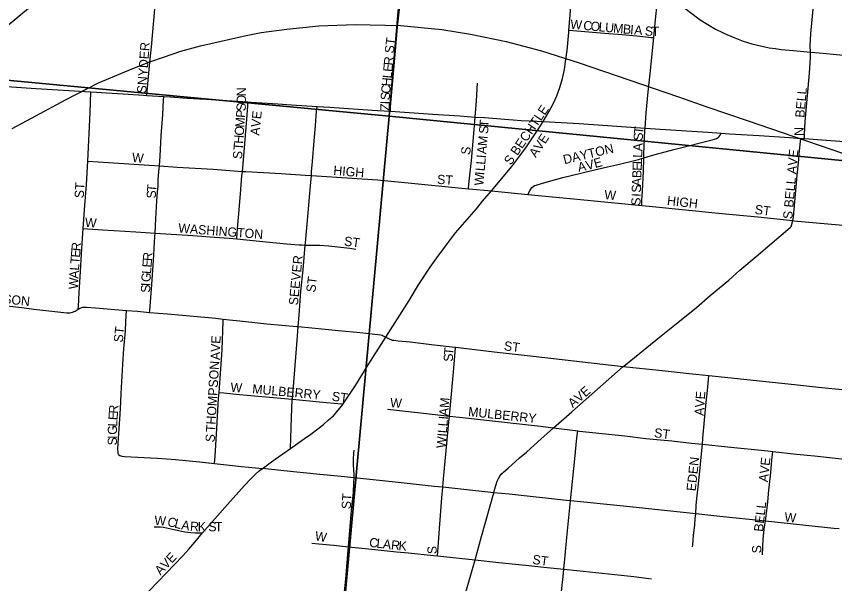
# Model space of a CAD drawing. Extents: x -209 to 4852, y 0 to 905.
# Drawn here: x 81.27 to 98.07, y 267.79 to 279.43 of the extents above; entities that cross this region are included whole.
import ezdxf

# ---------------------------------------------------------------- set-up
doc = ezdxf.new("R2010")
doc.units = 0
for name, color, linetype in [('GM_X_Airport_Location_Class_2', 7, 'Continuous'), ('GM_X_Airport_Location_Class_3', 7, 'Continuous'), ('GM_X_Corporation', 7, 'Continuous'), ('GM_X_Minor_River', 7, 'Continuous'), ('GM_X_US_Route', 7, 'Continuous')]:
    doc.layers.add(name, color=color, linetype=linetype)

msp = doc.modelspace()

# ---------------------------------------------------------------- linework, layer by layer
at = {"layer": 'GM_X_Airport_Location_Class_2'}
for points in [[(88.949, 277.487), (88.954, 277.563), (88.965, 277.73), (89.045, 278.652), (89.096, 279.21), (89.142, 279.647), (89.257, 280.882), (89.273, 281.052)], [(97.575, 278.701), (97.569, 278.831), (97.58, 279.08), (97.672, 280.012), (97.708, 280.437)], [(83.949, 277.813), (83.957, 277.901), (83.996, 278.346), (84.017, 278.564), (84.041, 278.812), (84.132, 279.823), (84.147, 279.968)], [(94.357, 278.998), (94.395, 279.371), (94.462, 280.004)], [(92.614, 279.152), (92.638, 279.46), (92.657, 279.67)], [(92.085, 277.277), (92.204, 277.478), (92.297, 277.654), (92.365, 277.803), (92.431, 277.978), (92.484, 278.162), (92.523, 278.345), (92.548, 278.508), (92.577, 278.733), (92.611, 279.114), (92.614, 279.152)], [(92.614, 279.152), (92.697, 279.145), (93.344, 279.092), (93.71, 279.062), (94.01, 279.033), (94.193, 279.012), (94.305, 279.002), (94.357, 278.998)], [(94.178, 277.143), (94.201, 277.452), (94.244, 277.885), (94.286, 278.256), (94.357, 278.998)], [(97.451, 276.925), (97.456, 277.02), (97.469, 277.275), (97.557, 278.271), (97.576, 278.582), (97.575, 278.701)], [(80.051, 277.952), (80.289, 277.976), (80.477, 277.991), (80.662, 278.001), (80.814, 278.005), (81.168, 277.987), (81.672, 277.955), (82.012, 277.936), (82.457, 277.908), (82.794, 277.886)], [(90.693, 277.369), (90.714, 277.7), (90.741, 278.062)], [(82.734, 276.461), (82.781, 277.462), (82.794, 277.886)], [(82.794, 277.886), (82.913, 277.878)], [(82.913, 277.878), (83.122, 277.865), (83.463, 277.843), (83.881, 277.818), (83.949, 277.813)], [(83.949, 277.813), (84.296, 277.79)], [(84.205, 276.367), (84.218, 276.567), (84.239, 276.986), (84.274, 277.422), (84.292, 277.716), (84.296, 277.79)], [(84.296, 277.79), (84.425, 277.781), (84.776, 277.758), (85.157, 277.735), (85.483, 277.714), (86.024, 277.681)], [(85.909, 276.254), (85.949, 276.651), (86.002, 277.326), (86.019, 277.599), (86.024, 277.681)], [(86.024, 277.681), (86.092, 277.677), (86.64, 277.64), (86.92, 277.622), (87.443, 277.588)], [(87.327, 276.168), (87.332, 276.244), (87.351, 276.454), (87.385, 276.88), (87.41, 277.189), (87.434, 277.486), (87.443, 277.588)], [(87.443, 277.588), (87.704, 277.571), (88.182, 277.538), (88.682, 277.506), (88.949, 277.487)], [(88.949, 277.487), (89.824, 277.426), (90.374, 277.392), (90.693, 277.369)], [(90.551, 275.898), (90.56, 275.988), (90.612, 276.478), (90.672, 277.113), (90.685, 277.276), (90.693, 277.369)], [(90.693, 277.369), (90.885, 277.356), (91.633, 277.3), (91.966, 277.283), (92.085, 277.277)], [(91.024, 275.851), (91.445, 276.352), (91.631, 276.601), (91.747, 276.758), (91.933, 277.041), (92.002, 277.15), (92.085, 277.277)], [(92.085, 277.277), (92.823, 277.236), (94.178, 277.143)], [(94.151, 276.528), (94.154, 276.607), (94.176, 277.094), (94.178, 277.143)], [(94.178, 277.143), (94.486, 277.122), (95.471, 277.057), (95.74, 277.037)], [(94.151, 276.528), (94.357, 276.59), (94.8, 276.706), (95.56, 276.898), (95.604, 276.912), (95.647, 276.929), (95.681, 276.951), (95.701, 276.971), (95.721, 276.997), (95.74, 277.037)], [(95.74, 277.037), (95.911, 277.027), (96.521, 276.988), (97.146, 276.946), (97.376, 276.93)], [(97.217, 275.243), (97.224, 275.316), (97.306, 276.177), (97.335, 276.491), (97.347, 276.614), (97.37, 276.864), (97.376, 276.93)], [(97.376, 276.93), (97.451, 276.925)], [(97.451, 276.925), (97.721, 276.907), (98.366, 276.859), (98.87, 276.818)], [(82.642, 275.079), (82.674, 275.553), (82.705, 275.982), (82.734, 276.461)], [(82.734, 276.461), (83.158, 276.436), (84.205, 276.367)], [(91.772, 275.778), (91.811, 275.853), (91.83, 275.888), (91.857, 275.921), (91.884, 275.944), (91.911, 275.961), (91.943, 275.972), (92.076, 276.01), (92.493, 276.125), (93.087, 276.27), (93.41, 276.347), (93.651, 276.403), (93.932, 276.47), (94.046, 276.497), (94.151, 276.528)], [(94.11, 275.553), (94.116, 275.657), (94.126, 275.851), (94.144, 276.253), (94.151, 276.528)], [(84.118, 274.984), (84.133, 275.278), (84.155, 275.651), (84.167, 275.827), (84.177, 275.95), (84.183, 276.072), (84.196, 276.251), (84.205, 276.367)], [(84.205, 276.367), (84.567, 276.342), (85.309, 276.296), (85.909, 276.254)], [(85.794, 274.867), (85.805, 274.998), (85.83, 275.305), (85.871, 275.795), (85.9, 276.162), (85.909, 276.254)], [(85.909, 276.254), (85.981, 276.249), (86.708, 276.207), (87.2, 276.176), (87.327, 276.168)], [(87.199, 274.74), (87.203, 274.785), (87.258, 275.399), (87.309, 275.955), (87.327, 276.168)], [(87.327, 276.168), (88.685, 276.078), (89.179, 276.035), (90.551, 275.898)], [(90.551, 275.898), (90.567, 275.897), (91.024, 275.851)], [(90.843, 275.639), (91.024, 275.851)], [(91.024, 275.851), (91.772, 275.778)], [(91.772, 275.778), (92.782, 275.68), (94.11, 275.553)], [(90.714, 275.487), (90.843, 275.639)], [(88.856, 272.851), (89.332, 273.602), (89.529, 273.921), (89.769, 274.286), (89.901, 274.48), (90.121, 274.776), (90.289, 274.99), (90.714, 275.487)], [(94.11, 275.553), (94.265, 275.538), (95.687, 275.394), (96.492, 275.32), (97.217, 275.243)], [(93.73, 272.245), (93.745, 272.256), (94.511, 272.876), (94.851, 273.152), (95.234, 273.462), (95.519, 273.703), (95.898, 274.022), (96.128, 274.225), (96.459, 274.505), (96.742, 274.746), (97.161, 275.104), (97.171, 275.115), (97.179, 275.125), (97.187, 275.145), (97.217, 275.243)], [(97.217, 275.243), (97.233, 275.24), (98.162, 275.156), (98.717, 275.097)], [(82.54, 273.424), (82.542, 273.482), (82.556, 273.765), (82.584, 274.199), (82.6, 274.445), (82.628, 274.879), (82.642, 275.079)], [(82.642, 275.079), (82.731, 275.072), (83.044, 275.052), (83.723, 275.013), (84.118, 274.984)], [(84.005, 273.359), (84.009, 273.4), (84.052, 273.932), (84.081, 274.426), (84.115, 274.917), (84.118, 274.984)], [(84.118, 274.984), (84.895, 274.935), (85.334, 274.904), (85.638, 274.88), (85.794, 274.867)], [(85.794, 274.867), (86.262, 274.824), (86.817, 274.765), (87.075, 274.745), (87.134, 274.743), (87.199, 274.74)], [(87.056, 273.069), (87.074, 273.302), (87.113, 273.797), (87.155, 274.229), (87.199, 274.74)], [(87.199, 274.74), (87.313, 274.739), (87.499, 274.738), (87.684, 274.726), (88.116, 274.675), (88.242, 274.659)], [(79.982, 273.6), (80.269, 273.574), (80.64, 273.539), (81.381, 273.459), (81.628, 273.425), (82.244, 273.357), (82.305, 273.353), (82.364, 273.353), (82.422, 273.36), (82.475, 273.382), (82.54, 273.424)], [(82.54, 273.424), (82.574, 273.446), (82.631, 273.466), (82.707, 273.468), (82.89, 273.45), (83.529, 273.399)], [(83.363, 270.443), (83.359, 270.479), (83.354, 270.558), (83.365, 270.779), (83.376, 270.966), (83.399, 271.272), (83.415, 271.521), (83.423, 271.696), (83.429, 271.815), (83.441, 272.053), (83.455, 272.299), (83.477, 272.608), (83.506, 272.978), (83.517, 273.162), (83.529, 273.399)], [(83.529, 273.399), (83.758, 273.381), (84.005, 273.359)], [(84.005, 273.359), (84.372, 273.326), (85.366, 273.237), (85.514, 273.221)], [(85.431, 271.714), (85.447, 271.908), (85.492, 272.593), (85.512, 273.176), (85.514, 273.221)], [(85.514, 273.221), (85.978, 273.17), (86.41, 273.123), (87.027, 273.07), (87.056, 273.069)], [(86.936, 271.579), (87.041, 272.869), (87.056, 273.069)], [(87.056, 273.069), (87.336, 273.045), (87.952, 272.981), (88.26, 272.951), (88.515, 272.927), (88.69, 272.907), (88.755, 272.897), (88.779, 272.89), (88.799, 272.881), (88.856, 272.851)], [(87.979, 271.479), (88.231, 271.856), (88.461, 272.228), (88.856, 272.851)], [(88.856, 272.851), (88.913, 272.82), (88.941, 272.807), (88.96, 272.801), (88.987, 272.792), (89.018, 272.787), (89.106, 272.777), (89.353, 272.752), (89.845, 272.696), (90.215, 272.654), (90.285, 272.645)], [(90.162, 271.232), (90.182, 271.457), (90.243, 272.139), (90.277, 272.545), (90.285, 272.645)], [(90.285, 272.645), (91.078, 272.549), (91.88, 272.459), (93.73, 272.245)], [(92.301, 270.988), (92.672, 271.317), (93.73, 272.245)], [(93.73, 272.245), (94.533, 272.166), (95.088, 272.104), (95.487, 272.061)], [(95.356, 270.651), (95.368, 270.774), (95.436, 271.518), (95.458, 271.753), (95.479, 271.978), (95.487, 272.061)], [(95.487, 272.061), (97.248, 271.877), (97.741, 271.824), (98.297, 271.768), (98.418, 271.755)], [(85.338, 270.254), (85.348, 270.411), (85.384, 270.973), (85.422, 271.596), (85.431, 271.714)], [(85.431, 271.714), (85.529, 271.705), (85.776, 271.683), (86.701, 271.601), (86.936, 271.579)], [(86.895, 270.566), (86.918, 271.199), (86.935, 271.569), (86.936, 271.579)], [(86.936, 271.579), (87.564, 271.519), (87.867, 271.49), (87.979, 271.479)], [(86.895, 270.566), (87.182, 270.767), (87.313, 270.862), (87.458, 270.968), (87.573, 271.06), (87.681, 271.153), (87.78, 271.238), (87.852, 271.317), (87.974, 271.471), (87.979, 271.479)], [(88.893, 271.37), (89.197, 271.339), (89.629, 271.29), (90.162, 271.232)], [(90.024, 269.768), (90.033, 269.869), (90.075, 270.308), (90.109, 270.667), (90.151, 271.109), (90.162, 271.232)], [(90.162, 271.232), (90.431, 271.202), (91.171, 271.119), (92.034, 271.022), (92.301, 270.988)], [(91.072, 269.658), (91.087, 269.715), (91.143, 269.892), (91.166, 269.947), (91.195, 269.998), (91.231, 270.045), (91.277, 270.086), (91.367, 270.161), (91.603, 270.371), (91.741, 270.492), (91.975, 270.699), (92.301, 270.988)], [(92.301, 270.988), (92.796, 270.925)], [(92.651, 269.49), (92.736, 270.353), (92.781, 270.785), (92.796, 270.925)], [(92.796, 270.925), (92.835, 270.92), (93.762, 270.823), (94.192, 270.773), (94.495, 270.744), (94.726, 270.72), (95.136, 270.675), (95.356, 270.651)], [(86.324, 270.157), (86.369, 270.192), (86.478, 270.268), (86.586, 270.344), (86.895, 270.566)], [(95.219, 269.222), (95.228, 269.397), (95.242, 269.54), (95.267, 269.779), (95.294, 270.033), (95.344, 270.527), (95.356, 270.651)], [(95.356, 270.651), (95.875, 270.598), (96.702, 270.516), (96.803, 270.505)], [(83.363, 270.443), (83.391, 270.424), (83.431, 270.408), (83.492, 270.398), (84.166, 270.367), (84.536, 270.339)], [(88.204, 269.962), (88.206, 270.038), (88.192, 270.223), (88.189, 270.346), (88.197, 270.47), (88.205, 270.532)], [(96.652, 269.072), (96.687, 269.35), (96.7, 269.469), (96.724, 269.707), (96.753, 270.003), (96.768, 270.153), (96.785, 270.326), (96.791, 270.388), (96.803, 270.505)], [(96.803, 270.505), (97.29, 270.451), (97.66, 270.414), (98.276, 270.348), (98.293, 270.346)], [(84.536, 270.339), (85.028, 270.289), (85.338, 270.254)], [(85.338, 270.254), (85.398, 270.247), (85.892, 270.197), (86.324, 270.157)], [(85.092, 268.834), (85.607, 269.413), (85.955, 269.804), (86.08, 269.943), (86.169, 270.028), (86.254, 270.104), (86.324, 270.157)], [(88.204, 269.962), (87.87, 269.996), (87.5, 270.034), (86.76, 270.109), (86.324, 270.157)], [(88.088, 268.547), (88.153, 269.298), (88.189, 269.663), (88.2, 269.857), (88.204, 269.962)], [(90.024, 269.768), (89.846, 269.786), (89.044, 269.874), (88.204, 269.962)], [(89.917, 268.359), (89.924, 268.447), (89.938, 268.634), (89.965, 269.009), (90.005, 269.55), (90.024, 269.768)], [(91.072, 269.658), (90.024, 269.768)], [(90.689, 268.277), (90.823, 268.758), (91.072, 269.658)], [(92.651, 269.49), (92.563, 269.499), (91.39, 269.625), (91.072, 269.658)], [(92.51, 268.087), (92.538, 268.371), (92.574, 268.735), (92.644, 269.423), (92.651, 269.49)], [(95.219, 269.222), (93.737, 269.379), (92.651, 269.49)], [(95.154, 268.545), (95.158, 268.588), (95.168, 268.687), (95.177, 268.787), (95.186, 268.883), (95.198, 268.998), (95.21, 269.128), (95.219, 269.222)], [(96.652, 269.072), (95.712, 269.17), (95.219, 269.222)], [(96.59, 268.382), (96.604, 268.706), (96.625, 268.899), (96.635, 268.963), (96.652, 269.072)], [(98.165, 268.915), (98.059, 268.926), (96.652, 269.072)], [(84.098, 268.956), (84.162, 268.959), (84.226, 268.957), (84.289, 268.949), (84.352, 268.939), (84.477, 268.91), (84.664, 268.868), (84.726, 268.857), (84.787, 268.848), (84.848, 268.841), (84.938, 268.834), (85.01, 268.834), (85.092, 268.834)], [(83.87, 267.513), (84.002, 267.651), (84.684, 268.365), (84.81, 268.502), (84.93, 268.644), (85.092, 268.834)], [(87.337, 268.623), (87.478, 268.609), (87.779, 268.578), (88.088, 268.547)], [(87.916, 266.708), (87.936, 266.892), (87.989, 267.426), (88.035, 267.88), (88.082, 268.478), (88.088, 268.547)], [(88.088, 268.547), (88.571, 268.498), (89.074, 268.446), (89.318, 268.421), (89.831, 268.368), (89.917, 268.359)], [(89.917, 268.359), (90.689, 268.277)], [(90.322, 266.619), (90.389, 267.082), (90.417, 267.277), (90.429, 267.358), (90.448, 267.44), (90.483, 267.565), (90.59, 267.922), (90.689, 268.277)], [(90.689, 268.277), (91.175, 268.226), (91.791, 268.164), (92.099, 268.132), (92.51, 268.087)], [(92.364, 266.436), (92.403, 266.889), (92.472, 267.695), (92.495, 267.941), (92.51, 268.087)], [(92.51, 268.087), (92.775, 268.058), (93.945, 267.935), (94.314, 267.893)]]:
    msp.add_lwpolyline(points, dxfattribs=at)
at = {"layer": 'GM_X_Corporation'}
for points in [[(92.756, 280.707), (93.067, 280.645), (93.251, 280.6), (93.432, 280.544), (93.621, 280.474), (93.853, 280.375), (94.05, 280.272), (94.168, 280.203), (94.303, 280.118), (94.462, 280.004), (94.555, 279.937), (94.815, 279.741), (95.11, 279.512), (95.311, 279.367), (95.466, 279.267), (95.628, 279.174), (95.766, 279.105), (95.855, 279.065), (96.02, 278.994), (96.194, 278.929), (96.37, 278.872), (96.549, 278.827), (96.731, 278.791), (96.86, 278.773)], [(79.133, 277.839), (79.243, 277.885), (79.406, 277.968), (79.692, 278.147), (79.805, 278.229), (80.068, 278.418), (80.366, 278.655), (80.378, 278.665), (81.363, 279.476), (81.713, 279.765)], [(96.86, 278.773), (96.976, 278.758), (97.224, 278.733), (97.509, 278.706), (97.575, 278.701), (97.752, 278.684), (98.042, 278.657), (98.461, 278.617), (99.048, 278.555)]]:
    msp.add_lwpolyline(points, dxfattribs=at)
at = {"layer": 'GM_X_Minor_River'}
for points in [[(70.559, 299.335), (90.648, 297.385), (88.927, 277.384), (68.709, 279.29)], [(90.648, 297.385), (110.863, 295.32), (108.909, 275.428), (88.927, 277.384)], [(68.709, 279.29), (88.927, 277.384), (87.119, 257.725), (66.919, 259.238)], [(88.927, 277.384), (108.909, 275.428), (106.979, 255.688), (87.119, 257.725)]]:
    msp.add_lwpolyline(points, close=True, dxfattribs=at)
at = {"layer": 'GM_X_US_Route'}
msp.add_lwpolyline([(81.183, 277.134), (81.667, 277.394), (82.274, 277.72), (82.954, 278.07), (83.66, 278.368), (84.006, 278.502), (84.288, 278.598), (84.646, 278.718), (85.051, 278.833), (85.986, 279.042), (86.294, 279.101), (86.822, 279.174), (87.48, 279.24), (88.223, 279.271), (89.16, 279.25), (90.006, 279.163), (90.594, 279.07), (91.327, 278.92), (92.052, 278.727), (92.823, 278.482), (94.864, 277.781), (95.45, 277.578), (96.279, 277.299), (98.715, 276.464)], dxfattribs=at)

# ---------------------------------------------------------------- texts
at = {"layer": 'GM_X_Airport_Location_Class_3'}
for s, height, rotation, p in [('W', 0.189, 354.8649, (92.638, 279.182)), ('C', 0.189, 354.8693, (92.904, 279.158)), ('O', 0.189, 354.8798, (93.054, 279.144)), ('L', 0.189, 354.8575, (93.22, 279.13)), ('U', 0.189, 354.8798, (93.352, 279.118)), ('M', 0.189, 354.8755, (93.518, 279.103)), ('B', 0.189, 354.8693, (93.718, 279.085)), ('I', 0.189, 354.8712, (93.867, 279.071)), ('A', 0.189, 354.8788, (93.95, 279.064)), ('S', 0.189, 355.7595, (94.169, 279.044)), ('T', 0.189, 359.216, (94.315, 279.034)), ('ST', 0.1894, 82.8649, (89.016, 278.667)), ('SNYDER', 0.1894, 85.9868, (83.933, 277.848)), ('E', 0.189, 84.5286, (88.987, 278.289)), ('R', 0.189, 84.5021, (88.999, 278.422)), ('L', 0.189, 84.5167, (88.974, 278.156)), ('H', 0.189, 84.5047, (88.958, 277.99)), ('N', 0.189, 89.9928, (85.983, 277.795)), ('C', 0.189, 84.6011, (88.944, 277.841)), ('BELL', 0.1894, 85.0974, (97.45, 277.349)), ('O', 0.189, 89.5311, (85.982, 277.626)), ('S', 0.189, 86.1441, (88.935, 277.709)), ('S', 0.189, 86.8357, (85.974, 277.484)), ('I', 0.189, 88.8193, (88.933, 277.628)), ('Z', 0.189, 89.8634, (88.933, 277.496)), ('S BECHTLE', 0.1894, 55.9014, (91.423, 276.367)), ('P', 0.189, 85.6958, (85.964, 277.347)), ('AVE', 0.1894, 84.0969, (86.257, 276.983)), ('M', 0.189, 85.6795, (85.949, 277.147)), ('T', 0.189, 86.0498, (90.965, 277.153)), ('O', 0.189, 85.6798, (85.936, 276.981)), ('S', 0.189, 85.0764, (90.953, 277.017)), ('T', 0.189, 83.4848, (94.135, 277.009)), ('N', 0.189, 90, (97.433, 276.98)), ('H', 0.189, 85.6901, (85.923, 276.815)), ('M', 0.189, 84.8755, (90.931, 276.767)), ('E', 0.189, 56.9855, (92.125, 276.805)), ('S', 0.189, 87.9581, (94.131, 276.88)), ('T', 0.189, 85.7061, (85.914, 276.682)), ('A', 0.189, 84.857, (90.916, 276.601)), ('V', 0.189, 56.7124, (92.033, 276.665)), ('DAYTON', 0.1894, 13.3481, (92.522, 276.399)), ('A', 0.189, 87.9436, (94.123, 276.663)), ('W', 0.189, 355.5872, (83.638, 276.448)), ('S', 0.189, 85.6788, (85.9, 276.499)), ('S', 0.189, 82.8783, (90.583, 276.584)), ('A', 0.189, 55.1583, (91.935, 276.524)), ('L', 0.189, 87.9442, (94.118, 276.53)), ('S BELL AVE', 0.1894, 84.8718, (97.2, 275.266)), ('L', 0.189, 84.8575, (90.896, 276.385)), ('I', 0.189, 84.8712, (90.908, 276.518)), ('A', 0.189, 11.5757, (92.816, 276.244)), ('V', 0.189, 13.5481, (92.986, 276.279)), ('E', 0.189, 15.5361, (93.155, 276.32)), ('L', 0.189, 87.9507, (94.113, 276.397)), ('HIGH', 0.1894, 355.1036, (87.772, 276.182)), ('L', 0.189, 84.8706, (90.884, 276.252)), ('B', 0.189, 87.9355, (94.103, 276.113)), ('E', 0.189, 87.9581, (94.109, 276.263)), ('ST', 0.1894, 356.4254, (89.904, 275.998)), ('W', 0.189, 84.8649, (90.858, 275.954)), ('I', 0.189, 84.8712, (90.877, 276.169)), ('A', 0.189, 87.9549, (94.097, 275.947)), ('ST', 0.1894, 86.4126, (82.65, 275.698)), ('T', 0.189, 84.2541, (84.135, 275.824)), ('S', 0.189, 87.9234, (94.092, 275.813)), ('S', 0.189, 88.8253, (84.133, 275.695)), ('W', 0.189, 355.6039, (93.338, 275.682)), ('I', 0.189, 87.9452, (94.089, 275.73)), ('S', 0.189, 87.9507, (94.083, 275.547)), ('HIGH', 0.1894, 353.5154, (94.623, 275.565)), ('ST', 0.1894, 352.8783, (96.423, 275.382)), ('W', 0.189, 355.6039, (82.671, 275.115)), ('WASHINGTON', 0.1894, 355.6, (84.588, 274.998)), ('ST', 0.1894, 352.412, (87.989, 274.732)), ('R', 0.189, 85.2343, (82.584, 274.611)), ('E', 0.189, 85.2409, (82.573, 274.478)), ('R', 0.189, 85.711, (84.052, 274.408)), ('T', 0.189, 85.2681, (82.562, 274.345)), ('E', 0.189, 85.7061, (84.042, 274.275)), ('SEEVER', 0.1894, 84.5039, (87.05, 273.499)), ('L', 0.189, 85.5971, (82.552, 274.212)), ('L', 0.189, 85.7061, (84.032, 274.142)), ('W', 0.189, 87.3593, (82.533, 273.831)), ('A', 0.189, 86.9171, (82.543, 274.047)), ('G', 0.189, 85.9969, (84.02, 273.976)), ('ST', 0.1894, 82.8783, (87.406, 273.76)), ('S', 0.189, 89.4809, (84.016, 273.762)), ('I', 0.189, 87.8142, (84.017, 273.894)), ('JEFFERSON', 0.1894, 353.9112, (80.039, 273.648)), ('ST', 0.1894, 82.8649, (83.45, 272.734)), ('E', 0.189, 86.7194, (85.456, 272.71)), ('ST', 0.1894, 352.8783, (91.273, 272.582)), ('V', 0.189, 87.8575, (85.45, 272.544)), ('T', 0.189, 84.2527, (90.235, 272.475)), ('A', 0.189, 89.7814, (85.45, 272.379)), ('S', 0.189, 89.0711, (90.233, 272.345)), ('THOMPSON', 0.1894, 86.671, (85.35, 270.897)), ('W', 0.189, 355.8437, (85.66, 271.731)), ('MULBERRY', 0.1894, 354.7472, (86.106, 271.698)), ('ST', 0.1894, 352.3959, (87.739, 271.548)), ('AVE', 0.1894, 40.8146, (92.695, 271.39)), ('AVE', 0.1894, 86.0494, (95.383, 271.232)), ('W', 0.189, 355.6039, (88.938, 271.415)), ('WILLIAM', 0.1894, 85.3943, (90.083, 270.565)), ('R', 0.189, 86.0623, (83.354, 271.275)), ('MULBERRY', 0.1894, 354.0689, (90.539, 271.232)), ('E', 0.189, 86.0623, (83.345, 271.142)), ('L', 0.189, 86.3913, (83.337, 271.01)), ('G', 0.189, 88.6886, (83.333, 270.845)), ('ST', 0.1894, 352.8733, (94.356, 270.798)), ('S', 0.189, 89.9453, (83.333, 270.629)), ('I', 0.189, 89.9126, (83.333, 270.763)), ('S', 0.189, 82.88, (85.333, 270.684)), ('EDEN', 0.1894, 83.8274, (95.217, 269.683)), ('AVE', 0.1894, 83.8893, (96.7, 269.868)), ('ST', 0.1894, 86.4254, (88.133, 269.315)), ('BELL', 0.1894, 83.6532, (96.6, 268.849)), ('W', 0.189, 355.5955, (97.038, 269.065)), ('W', 0.189, 356.6271, (84.099, 268.999)), ('C', 0.189, 346.3465, (84.356, 268.979)), ('L', 0.189, 346.2354, (84.501, 268.944)), ('A', 0.189, 350.4725, (84.646, 268.909)), ('R', 0.189, 355.5928, (84.829, 268.879)), ('K', 0.189, 359.4353, (84.992, 268.867)), ('S', 0.189, 0, (85.211, 268.865)), ('T', 0.189, 0, (85.344, 268.865)), ('W', 0.189, 351.2507, (87.391, 268.681)), ('C', 0.189, 353.3058, (88.506, 268.548)), ('L', 0.189, 353.3188, (88.655, 268.531)), ('A', 0.189, 353.3087, (88.787, 268.515)), ('R', 0.189, 353.9856, (88.955, 268.496)), ('K', 0.189, 355.3928, (89.11, 268.479)), ('S', 0.189, 90, (89.9, 268.396)), ('S', 0.189, 90, (96.566, 268.413)), ('AVE', 0.1894, 46.3964, (84.226, 267.954)), ('ST', 0.1894, 352.402, (91.857, 268.198))]:
    msp.add_text(s, height=height, rotation=rotation, dxfattribs=at).set_placement(p)

doc.saveas('drawing.dxf')
